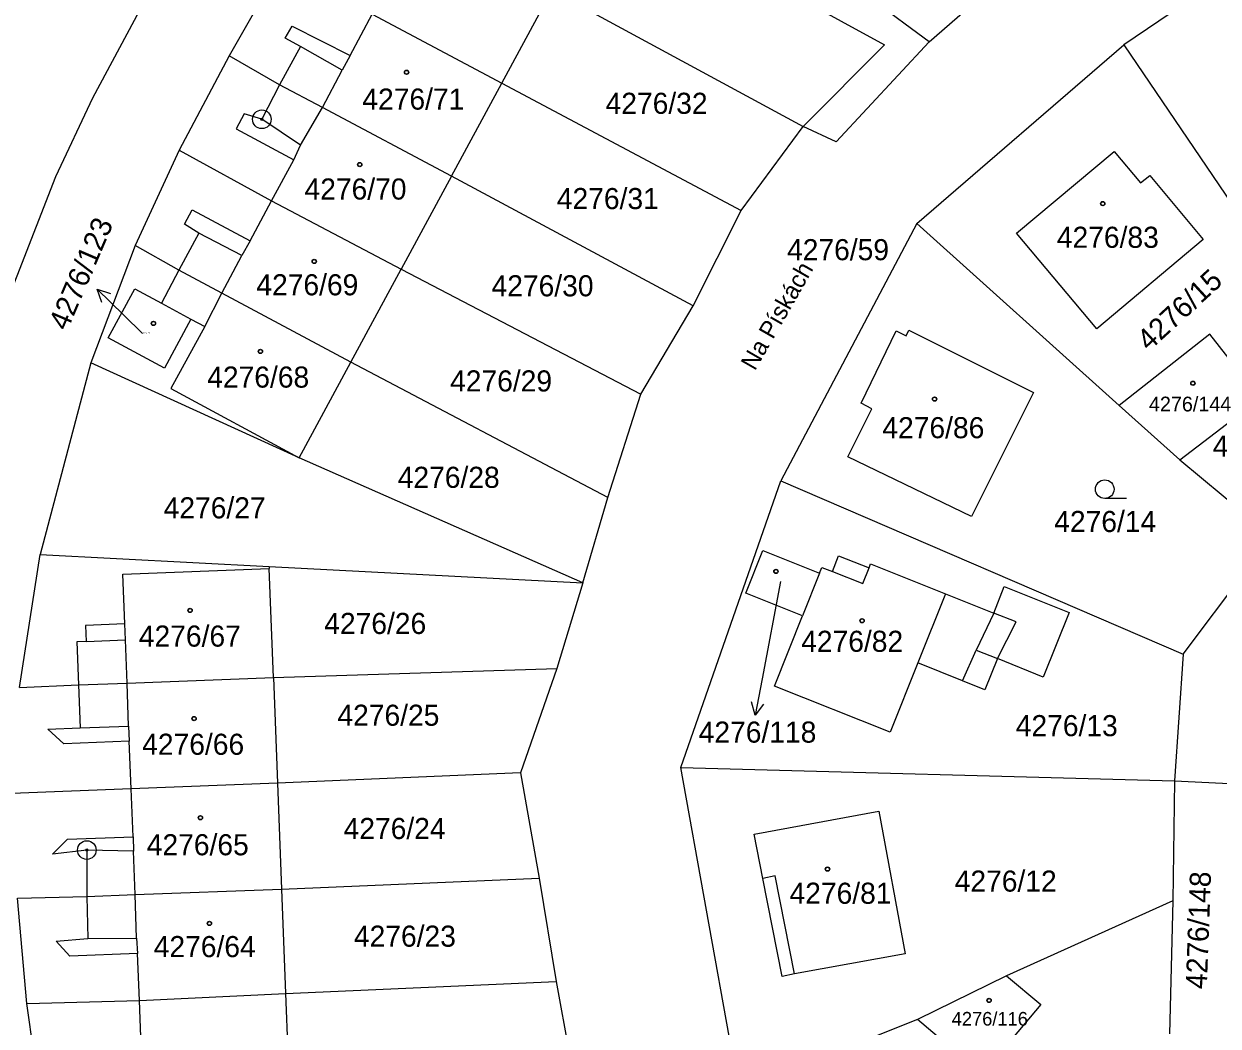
# Model space of a CAD drawing. Extents: x -593183 to -588034, y -1130415 to -1124994.
# Drawn here: x -590000.6 to -589904.4, y -1129155.7 to -1129074.9 of the extents above; entities that cross this region are included whole.
import ezdxf

# ---------------------------------------------------------------- set-up
doc = ezdxf.new("R2010")
doc.units = 0
for name, color, linetype in [('Vrstva 1', 7, 'Continuous'), ('Vrstva 15', 7, 'Continuous'), ('Vrstva 16', 7, 'Continuous'), ('Vrstva 18', 7, 'Continuous'), ('Vrstva 19', 7, 'Continuous'), ('Vrstva 24', 7, 'Continuous'), ('Vrstva 25', 7, 'Continuous'), ('Vrstva 4', 7, 'Continuous')]:
    doc.layers.add(name, color=color, linetype=linetype)

msp = doc.modelspace()

# ---------------------------------------------------------------- linework, layer by layer
at = {"layer": 'Vrstva 1'}
for p, q in [((-589929.61, -1129074.94), (-589963.91, -1129049.53)), ((-589953.78, -1129064.26), (-589931.3, -1129076.61)), ((-589895.43, -1129065.37), (-589911.99, -1129076.6)), ((-589979.87, -1129070.07), (-589984.1, -1129077.5)), ((-589989.72, -1129070.84), (-589995.1, -1129080.9)), ((-589927.68, -1129076.37), (-589921.29, -1129070.77)), ((-589962.13, -1129079.7), (-589958.08, -1129072.21)), ((-589958.08, -1129072.21), (-589937.84, -1129083.2)), ((-589972.57, -1129074.14), (-589962.13, -1129079.7)), ((-589927.68, -1129076.37), (-589929.61, -1129074.94)), ((-589937.84, -1129083.2), (-589931.3, -1129076.61)), ((-589928.68, -1129091.02), (-589911.99, -1129076.6)), ((-589911.99, -1129076.6), (-589898.93, -1129095.92)), ((-589984.1, -1129077.5), (-589988.13, -1129085.1)), ((-589980.04, -1129079.83), (-589984.1, -1129077.5)), ((-589976.58, -1129081.66), (-589980.04, -1129079.83)), ((-589966.18, -1129087.2), (-589962.13, -1129079.7)), ((-589962.13, -1129079.7), (-589942.84, -1129089.96)), ((-589995.1, -1129080.9), (-589998.08, -1129087.26)), ((-589966.18, -1129087.2), (-589976.58, -1129081.66)), ((-589942.84, -1129089.96), (-589937.84, -1129083.2)), ((-589988.13, -1129085.1), (-589991.67, -1129092.78)), ((-589988.13, -1129085.1), (-589980.67, -1129089.19)), ((-589920.64, -1129091.78), (-589912.78, -1129085.2)), ((-589912.78, -1129085.2), (-589910.66, -1129087.74)), ((-589998.08, -1129087.26), (-590002.78, -1129099.29)), ((-589966.18, -1129087.2), (-589970.24, -1129094.69)), ((-589946.71, -1129097.64), (-589966.18, -1129087.2)), ((-589910.66, -1129087.74), (-589909.92, -1129087.14)), ((-589909.92, -1129087.14), (-589905.6, -1129092.3)), ((-589980.67, -1129089.19), (-589970.24, -1129094.69)), ((-589946.71, -1129097.64), (-589942.84, -1129089.96)), ((-589928.68, -1129091.02), (-589939.64, -1129111.75)), ((-589928.68, -1129091.02), (-589912.37, -1129105.67)), ((-589914.17, -1129099.51), (-589920.64, -1129091.78)), ((-589905.6, -1129092.3), (-589914.17, -1129099.51)), ((-589991.67, -1129092.78), (-589995.24, -1129102.24)), ((-589988.16, -1129094.78), (-589991.67, -1129092.78)), ((-589984.67, -1129096.62), (-589988.16, -1129094.78)), ((-589974.29, -1129102.18), (-589970.24, -1129094.69)), ((-589970.24, -1129094.69), (-589950.93, -1129104.77)), ((-589993.84, -1129100.24), (-589991.7, -1129096.28)), ((-589991.7, -1129096.28), (-589989.55, -1129097.44)), ((-589974.29, -1129102.18), (-589984.67, -1129096.62)), ((-589989.55, -1129097.44), (-589987.17, -1129098.72)), ((-589950.93, -1129104.77), (-589946.71, -1129097.64)), ((-589987.17, -1129098.72), (-589989.29, -1129102.67)), ((-589933.18, -1129105.48), (-589930.34, -1129099.66)), ((-589930.34, -1129099.66), (-589929.54, -1129100.06)), ((-589929.54, -1129100.06), (-589929.32, -1129099.62)), ((-589929.32, -1129099.62), (-589919.28, -1129104.64)), ((-589905.06, -1129099.94), (-589912.37, -1129105.67)), ((-589901.03, -1129105.11), (-589905.06, -1129099.94)), ((-589989.29, -1129102.67), (-589993.84, -1129100.24)), ((-589995.24, -1129102.24), (-589999.31, -1129117.7)), ((-589978.46, -1129109.89), (-589995.24, -1129102.24)), ((-589978.46, -1129109.89), (-589974.29, -1129102.18)), ((-589953.58, -1129113.1), (-589974.29, -1129102.18)), ((-589953.58, -1129113.1), (-589950.93, -1129104.77)), ((-589919.28, -1129104.64), (-589924.28, -1129114.64)), ((-589932.32, -1129105.95), (-589933.18, -1129105.48)), ((-589912.37, -1129105.67), (-589907.49, -1129110.05)), ((-589907.49, -1129110.05), (-589901.03, -1129105.11)), ((-589934.25, -1129109.83), (-589932.32, -1129105.95)), ((-589955.6, -1129119.97), (-589978.46, -1129109.89)), ((-589924.28, -1129114.64), (-589934.25, -1129109.83)), ((-589907.49, -1129110.05), (-589900.09, -1129116.22)), ((-589947.69, -1129134.86), (-589939.64, -1129111.75)), ((-589939.64, -1129111.75), (-589907.22, -1129125.73)), ((-589955.6, -1129119.97), (-589953.58, -1129113.1)), ((-589907.22, -1129125.73), (-589900.09, -1129116.22)), ((-589942.45, -1129120.82), (-589941.08, -1129117.38)), ((-589941.08, -1129117.38), (-589936.52, -1129119.19)), ((-590000.99, -1129128.42), (-589999.31, -1129117.7)), ((-589999.31, -1129117.7), (-589980.88, -1129118.66)), ((-589935.49, -1129119.07), (-589934.99, -1129117.79)), ((-589934.99, -1129117.79), (-589932.53, -1129118.77)), ((-589980.88, -1129118.66), (-589980.87, -1129118.82)), ((-589980.88, -1129118.66), (-589955.6, -1129119.97)), ((-589980.53, -1129127.6), (-589980.87, -1129118.82)), ((-589936.52, -1129119.19), (-589937.9, -1129122.63)), ((-589936.52, -1129119.19), (-589936.34, -1129118.73)), ((-589936.34, -1129118.73), (-589935.49, -1129119.07)), ((-589932.53, -1129118.77), (-589932.41, -1129118.45)), ((-589932.41, -1129118.45), (-589926.37, -1129120.86)), ((-589955.6, -1129119.97), (-589957.68, -1129126.87)), ((-589922.49, -1129122.41), (-589921.64, -1129120.28)), ((-589921.64, -1129120.28), (-589916.42, -1129122.36)), ((-589937.9, -1129122.63), (-589942.45, -1129120.82)), ((-589926.37, -1129120.86), (-589922.49, -1129122.41)), ((-589940.16, -1129128.3), (-589937.9, -1129122.63)), ((-589916.42, -1129122.36), (-589918.5, -1129127.57)), ((-589922.19, -1129126.09), (-589923.19, -1129128.59)), ((-589918.5, -1129127.57), (-589922.19, -1129126.09)), ((-589907.22, -1129125.73), (-589907.92, -1129135.95)), ((-589980.53, -1129127.6), (-589957.68, -1129126.87)), ((-589957.68, -1129126.87), (-589960.61, -1129135.29)), ((-589928.59, -1129126.43), (-589930.82, -1129132.02)), ((-589924.99, -1129127.87), (-589928.59, -1129126.43)), ((-589992.32, -1129128.06), (-589980.53, -1129127.6)), ((-589980.53, -1129127.6), (-589980.2, -1129136.13)), ((-589923.19, -1129128.59), (-589924.99, -1129127.87)), ((-590000.99, -1129128.42), (-589996.23, -1129128.21)), ((-589996.23, -1129128.21), (-589992.32, -1129128.06)), ((-589930.82, -1129132.02), (-589940.16, -1129128.3)), ((-589960.61, -1129135.29), (-589980.2, -1129136.13)), ((-589960.61, -1129135.29), (-589959.1, -1129143.78)), ((-589947.69, -1129134.86), (-589907.92, -1129135.95)), ((-589943.03, -1129160.89), (-589947.69, -1129134.86)), ((-589991.99, -1129136.59), (-590001.61, -1129136.97)), ((-589980.2, -1129136.13), (-589991.99, -1129136.59)), ((-589980.2, -1129136.13), (-589979.87, -1129144.66)), ((-589907.92, -1129135.95), (-589908.06, -1129145.62)), ((-589907.92, -1129135.95), (-589902.94, -1129136.17)), ((-589941.78, -1129140.24), (-589931.75, -1129138.38)), ((-589931.75, -1129138.38), (-589929.62, -1129149.88)), ((-589941.08, -1129143.8), (-589941.78, -1129140.24)), ((-589979.87, -1129144.66), (-589959.1, -1129143.78)), ((-589959.1, -1129143.78), (-589957.74, -1129152.11)), ((-589939.52, -1129151.7), (-589941.08, -1129143.8)), ((-590001.15, -1129145.4), (-589995.57, -1129145.26)), ((-589995.57, -1129145.26), (-589991.66, -1129145.11)), ((-589991.66, -1129145.11), (-589979.87, -1129144.66)), ((-589979.87, -1129144.66), (-589979.54, -1129153.08)), ((-590000.39, -1129153.9), (-590001.15, -1129145.4)), ((-589908.06, -1129145.62), (-589921.47, -1129151.65)), ((-589908.06, -1129145.62), (-589908.33, -1129156.34)), ((-589929.62, -1129149.88), (-589938.54, -1129151.51)), ((-589979.54, -1129153.08), (-589957.74, -1129152.11)), ((-589957.74, -1129152.11), (-589956.21, -1129160.57)), ((-589938.54, -1129151.51), (-589939.52, -1129151.7)), ((-589921.47, -1129151.65), (-589928.63, -1129155.17)), ((-589921.47, -1129151.65), (-589918.7, -1129153.98)), ((-590000.39, -1129153.9), (-589991.33, -1129153.64)), ((-589999.2, -1129162.34), (-590000.39, -1129153.9)), ((-589991.33, -1129153.64), (-589979.54, -1129153.08)), ((-589979.54, -1129153.08), (-589979.21, -1129161.71)), ((-589918.7, -1129153.98), (-589922.86, -1129158.92)), ((-589928.63, -1129155.17), (-589943.03, -1129160.89)), ((-589925.8, -1129157.58), (-589928.63, -1129155.17))]:
    msp.add_line(p, q, dxfattribs=at)
msp.add_lwpolyline([(-589927.68, -1129076.37), (-589935.17, -1129084.42), (-589937.84, -1129083.2)], dxfattribs=at)
at = {"layer": 'Vrstva 16'}
for p, q in [((-589991.07, -1129099.89), (-589992.58, -1129098.41)), ((-589939.66, -1129119.88), (-589941.15, -1129127.71))]:
    msp.add_line(p, q, dxfattribs=at)
at = {"layer": 'Vrstva 24'}
for centre, radius in [((-589981.46, -1129082.61), 0.75), ((-589981.46, -1129082.61), 0.0903), ((-589995.56, -1129141.52), 0.75), ((-589995.56, -1129141.52), 0.0903)]:
    msp.add_circle(centre, radius, dxfattribs=at)
at = {"layer": 'Vrstva 25'}
for p, q in [((-589992.58, -1129098.41), (-589994.722, -1129096.309)), ((-589911.79, -1129113.18), (-589913.54, -1129113.18)), ((-589941.15, -1129127.71), (-589941.711, -1129130.657))]:
    msp.add_line(p, q, dxfattribs=at)
for points in [[(-589994.358, -1129097.367), (-589994.722, -1129096.309), (-589993.658, -1129096.653)], [(-589941.033, -1129129.768), (-589941.711, -1129130.657), (-589942.015, -1129129.581)]]:
    msp.add_lwpolyline(points, dxfattribs=at)
for centre, radius in [((-589969.8, -1129078.82), 0.175), ((-589969.8, -1129078.82), 0.15), ((-589973.57, -1129086.26), 0.175), ((-589973.57, -1129086.26), 0.15), ((-589913.7, -1129089.41), 0.175), ((-589913.7, -1129089.41), 0.15), ((-589977.24, -1129094.07), 0.175), ((-589977.24, -1129094.07), 0.15), ((-589990.19, -1129099.06), 0.175), ((-589990.19, -1129099.06), 0.15), ((-589981.57, -1129101.32), 0.175), ((-589981.57, -1129101.32), 0.15), ((-589906.44, -1129103.89), 0.175), ((-589906.44, -1129103.89), 0.15), ((-589927.25, -1129105.16), 0.175), ((-589927.25, -1129105.16), 0.15), ((-589913.54, -1129112.43), 0.75), ((-589940.03, -1129119.05), 0.175), ((-589940.03, -1129119.05), 0.15), ((-589987.24, -1129122.2), 0.175), ((-589987.24, -1129122.2), 0.15), ((-589933.09, -1129123.03), 0.175), ((-589933.09, -1129123.03), 0.15), ((-589986.92, -1129130.92), 0.175), ((-589986.92, -1129130.92), 0.15), ((-589986.41, -1129138.91), 0.175), ((-589986.41, -1129138.91), 0.15), ((-589935.88, -1129143.05), 0.175), ((-589935.88, -1129143.05), 0.15), ((-589985.68, -1129147.43), 0.175), ((-589985.68, -1129147.43), 0.15), ((-589922.86, -1129153.64), 0.175), ((-589922.86, -1129153.64), 0.15)]:
    msp.add_circle(centre, radius, dxfattribs=at)
at = {"layer": 'Vrstva 4'}
for p, q in [((-589974.35, -1129077.47), (-589972.57, -1129074.14)), ((-589979.58, -1129076.06), (-589979.01, -1129075.1)), ((-589979.01, -1129075.1), (-589974.35, -1129077.47)), ((-589978.34, -1129076.75), (-589979.58, -1129076.06)), ((-589978.34, -1129076.75), (-589980.04, -1129079.83)), ((-589974.98, -1129078.65), (-589978.34, -1129076.75)), ((-589974.35, -1129077.47), (-589974.98, -1129078.65)), ((-589976.58, -1129081.66), (-589974.98, -1129078.65)), ((-589980.04, -1129079.83), (-589981.46, -1129082.61)), ((-589978.34, -1129084.7), (-589976.58, -1129081.66)), ((-589982.89, -1129082.18), (-589983.53, -1129083.37)), ((-589981.46, -1129082.61), (-589982.89, -1129082.18)), ((-589978.34, -1129084.7), (-589981.46, -1129082.61)), ((-589983.53, -1129083.37), (-589978.87, -1129085.89)), ((-589978.87, -1129085.89), (-589978.34, -1129084.7)), ((-589980.67, -1129089.19), (-589978.87, -1129085.89)), ((-589982.41, -1129092.4), (-589980.67, -1129089.19)), ((-589987.69, -1129091.07), (-589987.08, -1129089.91)), ((-589987.08, -1129089.91), (-589982.41, -1129092.4)), ((-589986.54, -1129091.78), (-589987.69, -1129091.07)), ((-589986.54, -1129091.78), (-589988.16, -1129094.78)), ((-589983.07, -1129093.6), (-589986.54, -1129091.78)), ((-589982.41, -1129092.4), (-589983.07, -1129093.6)), ((-589984.67, -1129096.62), (-589983.07, -1129093.6)), ((-589988.16, -1129094.78), (-589989.55, -1129097.44)), ((-589986.06, -1129099.32), (-589984.67, -1129096.62)), ((-589987.17, -1129098.72), (-589986.06, -1129099.32)), ((-589986.06, -1129099.32), (-589988.79, -1129104.3)), ((-589988.79, -1129104.3), (-589978.46, -1129109.89)), ((-589992.66, -1129119.28), (-589980.87, -1129118.82)), ((-589992.5, -1129123.29), (-589992.66, -1129119.28)), ((-589935.49, -1129119.07), (-589933.04, -1129120.04)), ((-589933.04, -1129120.04), (-589932.53, -1129118.77)), ((-589926.37, -1129120.86), (-589928.59, -1129126.43)), ((-589922.49, -1129122.41), (-589923.9, -1129125.41)), ((-589920.69, -1129123.13), (-589922.49, -1129122.41)), ((-589922.19, -1129126.09), (-589920.69, -1129123.13)), ((-589992.5, -1129123.29), (-589995.66, -1129123.42)), ((-589995.66, -1129123.42), (-589995.62, -1129124.7)), ((-589992.45, -1129124.58), (-589992.5, -1129123.29)), ((-589995.62, -1129124.7), (-589996.37, -1129124.73)), ((-589996.37, -1129124.73), (-589996.23, -1129128.21)), ((-589995.62, -1129124.7), (-589992.45, -1129124.58)), ((-589992.32, -1129128.06), (-589992.45, -1129124.58)), ((-589924.99, -1129127.87), (-589923.9, -1129125.41)), ((-589923.9, -1129125.41), (-589922.19, -1129126.09)), ((-589996.23, -1129128.21), (-589996.1, -1129131.67)), ((-589992.19, -1129131.52), (-589992.32, -1129128.06)), ((-589998.71, -1129131.77), (-589996.1, -1129131.67)), ((-589997.41, -1129132.95), (-589998.71, -1129131.77)), ((-589996.1, -1129131.67), (-589992.19, -1129131.52)), ((-589992.19, -1129131.52), (-589992.14, -1129132.74)), ((-589992.14, -1129132.74), (-589997.41, -1129132.95)), ((-589991.99, -1129136.59), (-589992.14, -1129132.74)), ((-589991.84, -1129140.45), (-589991.99, -1129136.59)), ((-589997.11, -1129140.65), (-589991.84, -1129140.45)), ((-589991.84, -1129140.45), (-589991.8, -1129141.6)), ((-589998.32, -1129141.85), (-589997.11, -1129140.65)), ((-589995.56, -1129141.52), (-589998.32, -1129141.85)), ((-589995.56, -1129141.52), (-589995.57, -1129145.26)), ((-589991.8, -1129141.6), (-589995.56, -1129141.52)), ((-589991.66, -1129145.11), (-589991.8, -1129141.6)), ((-589940.1, -1129143.6), (-589941.08, -1129143.8)), ((-589938.54, -1129151.51), (-589940.1, -1129143.6)), ((-589995.57, -1129145.26), (-589995.49, -1129148.66)), ((-589991.57, -1129148.61), (-589991.66, -1129145.11)), ((-589998.04, -1129148.87), (-589995.49, -1129148.66)), ((-589996.93, -1129150.06), (-589998.04, -1129148.87)), ((-589995.49, -1129148.66), (-589991.57, -1129148.61)), ((-589991.57, -1129148.61), (-589991.49, -1129149.86)), ((-589991.49, -1129149.86), (-589996.93, -1129150.06)), ((-589991.33, -1129153.64), (-589991.49, -1129149.86)), ((-589991.17, -1129157.33), (-589991.33, -1129153.64))]:
    msp.add_line(p, q, dxfattribs=at)

# ---------------------------------------------------------------- texts
at = {"layer": 'Vrstva 15'}
msp.add_text('Na Pískách', height=1.4, rotation=60.19902, dxfattribs=at).set_placement((-589941.73, -1129102.94))
at = {"layer": 'Vrstva 16'}
msp.add_text('4276/123', height=1.7, rotation=66.7791, dxfattribs=at).set_placement((-589997.14, -1129099.732))
for s, p in [('4276/114', (-589904.84, -1129109.8)), ('4276/118', (-589946.26, -1129132.86))]:
    msp.add_text(s, height=1.7, dxfattribs=at).set_placement(p)
at = {"layer": 'Vrstva 18'}
for s, p in [('4276/32', (-589953.76, -1129082.17)), ('4276/31', (-589957.69, -1129089.85)), ('4276/59', (-589939.14, -1129093.97)), ('4276/30', (-589962.95, -1129096.88)), ('4276/29', (-589966.29, -1129104.55)), ('4276/28', (-589970.51, -1129112.32)), ('4276/27', (-589989.37, -1129114.78)), ('4276/14', (-589917.61, -1129115.88)), ('4276/26', (-589976.43, -1129124.1)), ('4276/25', (-589975.37, -1129131.5)), ('4276/13', (-589920.71, -1129132.34)), ('4276/24', (-589974.87, -1129140.63)), ('4276/12', (-589925.63, -1129144.87)), ('4276/23', (-589974.04, -1129149.31))]:
    msp.add_text(s, height=1.7, dxfattribs=at).set_placement(p)
for s, rotation, p in [('4276/15', 42.6141, (-589909.98, -1129101.36)), ('4276/148', 87.87969, (-589905.32, -1129152.75))]:
    msp.add_text(s, height=1.7, rotation=rotation, dxfattribs=at).set_placement(p)
at = {"layer": 'Vrstva 19'}
for s, height, p in [('4276/71', 1.7, (-589973.36, -1129081.83)), ('4276/70', 1.7, (-589978.02, -1129089.08)), ('4276/83', 1.7, (-589917.4, -1129092.97)), ('4276/69', 1.7, (-589981.9, -1129096.8)), ('4276/123', 0.1, (-589991.07, -1129099.89)), ('4276/68', 1.7, (-589985.86, -1129104.24)), ('4276/144', 1.19, (-589909.98, -1129106.16)), ('4276/86', 1.7, (-589931.46, -1129108.32)), ('4276/118', 0.01, (-589939.66, -1129119.88)), ('4276/67', 1.7, (-589991.37, -1129125.12)), ('4276/82', 1.7, (-589938, -1129125.54)), ('4276/66', 1.7, (-589991.1, -1129133.84)), ('4276/65', 1.7, (-589990.73, -1129141.94)), ('4276/81', 1.7, (-589938.94, -1129145.85)), ('4276/64', 1.7, (-589990.17, -1129150.15)), ('4276/116', 1.1, (-589925.87, -1129155.67))]:
    msp.add_text(s, height=height, dxfattribs=at).set_placement(p)

doc.saveas('drawing.dxf')
